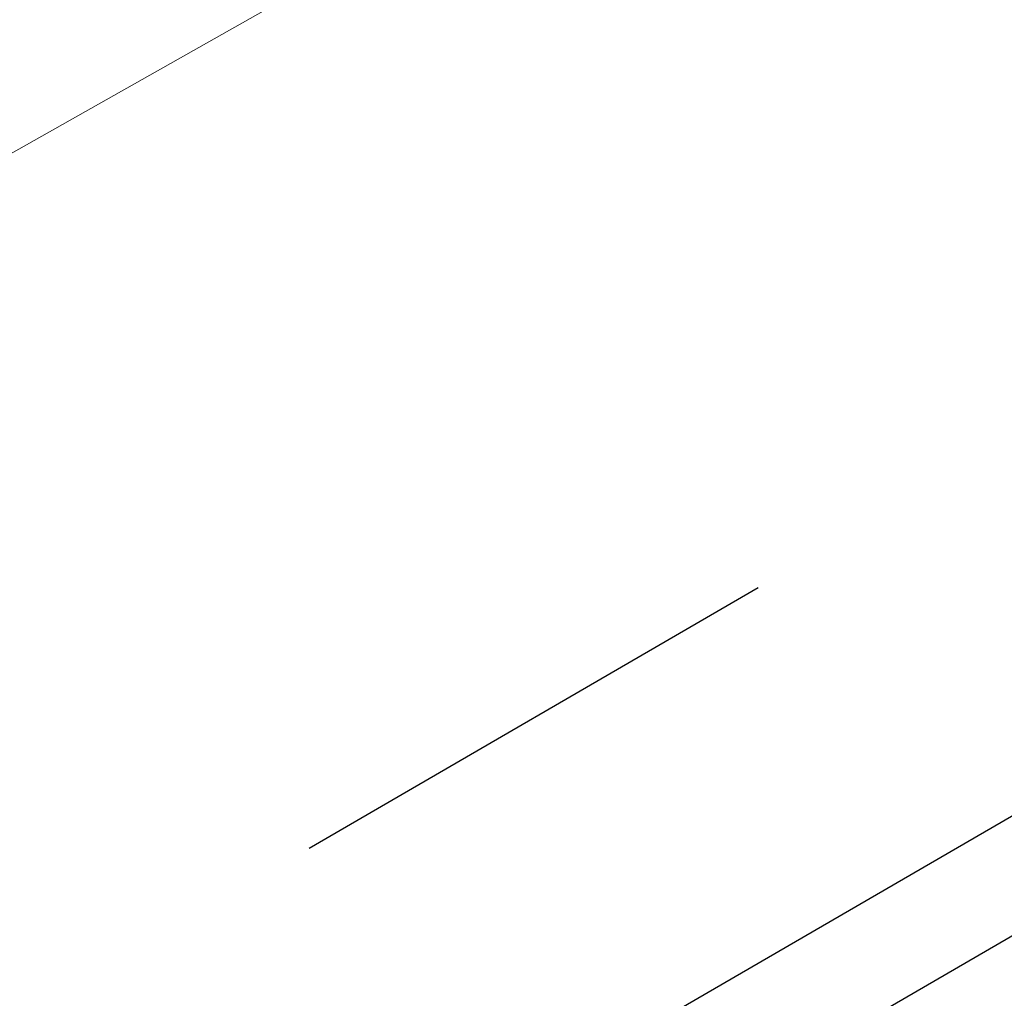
# Model space of a CAD drawing. Header units: metres. Extents: x 163628 to 167855, y 402678 to 405435.
# Tile 388 of 656: x 167375.315 to 167376.074, y 404851.031 to 404851.785. Entities that reach past the tile are written whole.
import ezdxf

# ---------------------------------------------------------------- set-up
doc = ezdxf.new("R2010")
doc.units = ezdxf.units.M
doc.linetypes.add('X-CA190022.004-UO-DWM_Snelfietsroute$0$VH-OPSLUITBAND_80X200', pattern=[14, 8, -2, 2, -2])
doc.linetypes.add('X-CA190022.004-UO-DWM_Snelfietsroute$0$XX-HIDDEN', pattern=[4, 2, -2])
for name, color, linetype, lineweight in [('X-CA190022.004-UO-DTM inmeting$0$B-ME-KG-BEHEERGRENS-G', 246, 'X-CA190022.004-UO-DTM inmeting$0$KG-BG', 0), ('X-CA190022.004-UO-DWM_Snelfietsroute$0$N-WE-GW-WATERGANG_GREPPEL_BODEM-G', 125, 'Continuous', 25), ('X-CA190022.004-UO-DWM_Snelfietsroute$0$N-WE-VH-KANTOPSLUITING_ACHTERKANTBAND-G', 125, 'Continuous', 25), ('X-CA190022.004-UO-DWM_Snelfietsroute$0$N-WE-VH-KANTOPSLUITING_OPSLUITBAND_80X200-G', 125, 'X-CA190022.004-UO-DWM_Snelfietsroute$0$VH-OPSLUITBAND_80X200', 25)]:
    doc.layers.add(name, color=color, linetype=linetype, lineweight=lineweight)
doc.linetypes.add('X-CA190022.004-UO-DTM inmeting$0$KG-BG', pattern='A,5.5,-2,[4,NLCS.SHX,S=1,R=0,X=0,Y=0],-2', length=9.5)

msp = doc.modelspace()

# ---------------------------------------------------------------- linework, layer by layer
at = {"layer": 'X-CA190022.004-UO-DTM inmeting$0$B-ME-KG-BEHEERGRENS-G', "ltscale": 0.5}
msp.add_line((167380.83281, 404854.8018, 9.08115), (167373.978, 404850.93, 9.125), dxfattribs=at)
at = {"layer": 'X-CA190022.004-UO-DWM_Snelfietsroute$0$N-WE-GW-WATERGANG_GREPPEL_BODEM-G', "linetype": 'X-CA190022.004-UO-DWM_Snelfietsroute$0$XX-HIDDEN', "ltscale": 0.2, "flags": 128}
msp.add_lwpolyline([(167368.61921, 404847.13072), (167379.89343, 404853.67416), (167380.45431, 404853.99967)], dxfattribs=at)
at = {"layer": 'X-CA190022.004-UO-DWM_Snelfietsroute$0$N-WE-VH-KANTOPSLUITING_ACHTERKANTBAND-G', "ltscale": 0.2, "flags": 128}
msp.add_lwpolyline([(167368.34255, 404847.60616), (167368.74496, 404846.91463), (167381.14198, 404854.10974), (167380.7404, 404854.80165)], dxfattribs=at)
at = {"layer": 'X-CA190022.004-UO-DWM_Snelfietsroute$0$N-WE-VH-KANTOPSLUITING_OPSLUITBAND_80X200-G', "ltscale": 0.2, "flags": 128}
msp.add_lwpolyline([(167368.2734, 404847.56592), (167368.71601, 404846.80533), (167381.25133, 404854.08071), (167380.80959, 404854.8418)], dxfattribs=at)

doc.saveas('drawing.dxf')
